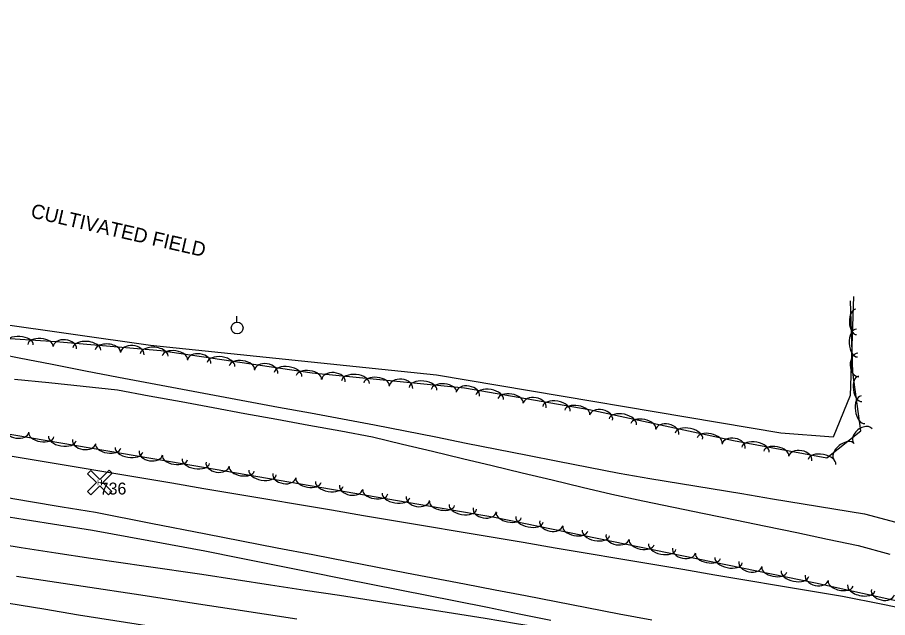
# Model space of a CAD drawing. Extents: x 1441650 to 1491889, y 345904 to 358319.
# Drawn here: x 1468481.3 to 1468846.5, y 349198.5 to 349450.5 of the extents above; entities that cross this region are included whole.
import ezdxf

# ---------------------------------------------------------------- set-up
doc = ezdxf.new("R2010")
doc.units = 0
for name, color, linetype in [('S_DITCHLINE', 7, 'Continuous'), ('S_EDGE_PAVEMENT', 7, 'Continuous'), ('S_MISC_BOUNDARY', 7, 'Continuous'), ('S_MISC_BOUNDARY_ANNOT', 7, 'Continuous'), ('S_PAVEMENT_CROWN', 7, 'Continuous'), ('S_PHOTO_CTL', 7, 'Continuous'), ('S_PHOTO_CTL_ANNOT', 7, 'Continuous'), ('S_SHOULDER', 7, 'Continuous'), ('S_TREE', 7, 'Continuous'), ('S_UTILITY_POLE', 7, 'Continuous')]:
    doc.layers.add(name, color=color, linetype=linetype)

msp = doc.modelspace()

# ---------------------------------------------------------------- linework, layer by layer
at = {"layer": 'S_DITCHLINE'}
for points in [[(1468468.08, 349310.31), (1468481.99, 349307.58), (1468495.89, 349304.85), (1468509.8, 349302.13), (1468523.7, 349299.4), (1468537.14, 349296.9), (1468550.57, 349294.4), (1468564, 349291.91), (1468577.44, 349289.41), (1468590.87, 349286.91), (1468604.3, 349284.41), (1468617.74, 349281.92), (1468631.17, 349279.42), (1468643.99, 349276.88), (1468656.82, 349274.34), (1468669.64, 349271.79), (1468682.46, 349269.25), (1468695.29, 349266.71), (1468708.11, 349264.17), (1468720.93, 349261.63), (1468733.75, 349259.09), (1468746.62, 349256.95), (1468759.49, 349254.82), (1468772.37, 349252.69), (1468785.24, 349250.55), (1468798.11, 349248.42), (1468810.98, 349246.28), (1468823.85, 349244.15), (1468836.72, 349242.02), (1468849.95, 349238.54)], [(1468479.99, 349298.67), (1468494.39, 349297.15), (1468508.8, 349295.63), (1468523.21, 349294.12), (1468536.6, 349291.65), (1468549.99, 349289.19), (1468563.38, 349286.72), (1468576.77, 349284.25), (1468590.16, 349281.79), (1468603.55, 349279.32), (1468616.94, 349276.86), (1468630.33, 349274.39), (1468642.89, 349271.37), (1468655.44, 349268.35), (1468668, 349265.34), (1468680.55, 349262.32), (1468693.11, 349259.3), (1468705.66, 349256.28), (1468718.22, 349253.27), (1468730.77, 349250.25), (1468743.7, 349247.57), (1468756.62, 349244.89), (1468769.54, 349242.2), (1468782.47, 349239.52), (1468795.39, 349236.84), (1468808.32, 349234.16), (1468821.24, 349231.48), (1468834.17, 349228.8), (1468847.41, 349225.17)]]:
    msp.add_lwpolyline(points, dxfattribs=at)
at = {"layer": 'S_EDGE_PAVEMENT'}
msp.add_lwpolyline([(1468470.42, 349241.96), (1468484.56, 349239.7), (1468498.7, 349237.45), (1468512.84, 349235.19), (1468536.35, 349230.87), (1468559.86, 349226.55), (1468574.51, 349223.62), (1468589.16, 349220.68), (1468603.8, 349217.75), (1468618.45, 349214.81), (1468641.82, 349210.19), (1468665.18, 349205.56), (1468678.48, 349202.84), (1468691.78, 349200.11), (1468705.08, 349197.39)], dxfattribs=at)
at = {"layer": 'S_MISC_BOUNDARY'}
msp.add_lwpolyline([(1468832.17, 349333.28), (1468830.79, 349291.81), (1468823.64, 349274.31), (1468801.64, 349275.98), (1468657.13, 349300.31), (1468537.15, 349312.73), (1468439.54, 349326.65), (1468421.46, 349337.31), (1468419.89, 349359.13), (1468429.4, 349450.53)], dxfattribs=at)
at = {"layer": 'S_PAVEMENT_CROWN'}
for points in [[(1468468.14, 349230.23), (1468482.78, 349227.95), (1468497.41, 349225.68), (1468512.04, 349223.41), (1468535.35, 349220.03), (1468558.65, 349216.66), (1468573.1, 349214.45), (1468587.54, 349212.25), (1468601.99, 349210.04), (1468616.43, 349207.83), (1468640.35, 349204.06), (1468664.27, 349200.29), (1468677.52, 349198.17), (1468690.77, 349196.04), (1468704.02, 349193.92), (1468717.27, 349191.79), (1468730.8, 349189.39), (1468744.33, 349186.99), (1468757.87, 349184.59), (1468771.4, 349182.19), (1468784.04, 349180.14), (1468794.12, 349178.51)], [(1468480.91, 349215.9), (1468494.9, 349213.8), (1468508.89, 349211.69), (1468533.08, 349207.98), (1468557.26, 349204.27), (1468571.04, 349202.18), (1468584.82, 349200.09), (1468598.59, 349198)], [(1468477.67, 349204.56), (1468492.29, 349202.13), (1468506.91, 349199.69), (1468531.07, 349195.9), (1468555.23, 349192.11), (1468569.41, 349189.96), (1468583.59, 349187.8), (1468597.78, 349185.65), (1468611.96, 349183.49), (1468624.87, 349181.48), (1468637.79, 349179.47), (1468650.71, 349177.45), (1468663.63, 349175.44), (1468676.69, 349173.44), (1468689.76, 349171.44), (1468702.83, 349169.43), (1468715.9, 349167.43), (1468728.82, 349165.09), (1468741.75, 349162.74), (1468754.67, 349160.4), (1468767.6, 349158.05), (1468782.94, 349155.06), (1468788.07, 349154.06)]]:
    msp.add_lwpolyline(points, dxfattribs=at)
at = {"layer": 'S_PHOTO_CTL'}
for p, q in [((1468510.73, 349258.9), (1468512.08, 349260.26)), ((1468512.08, 349260.26), (1468515.82, 349256.52)), ((1468515.82, 349256.52), (1468519.72, 349260.42)), ((1468519.72, 349260.42), (1468521.07, 349259.07)), ((1468514.46, 349255.17), (1468510.73, 349258.9)), ((1468521.07, 349259.07), (1468517.17, 349255.17)), ((1468510.73, 349251.43), (1468514.46, 349255.17)), ((1468515.82, 349253.81), (1468512.08, 349250.08)), ((1468519.55, 349250.08), (1468515.82, 349253.81)), ((1468517.17, 349255.17), (1468520.91, 349251.43)), ((1468512.08, 349250.08), (1468510.73, 349251.43)), ((1468520.91, 349251.43), (1468519.55, 349250.08))]:
    msp.add_line(p, q, dxfattribs=at)
at = {"layer": 'S_SHOULDER'}
msp.add_lwpolyline([(1468471.9, 349249.77), (1468485.97, 349247.42), (1468500.03, 349245.06), (1468514.09, 349242.71), (1468537.2, 349238.18), (1468560.31, 349233.65), (1468575.28, 349230.75), (1468590.25, 349227.84), (1468605.22, 349224.94), (1468620.18, 349222.03), (1468644.55, 349217.34), (1468668.91, 349212.65), (1468681.73, 349210.17), (1468694.55, 349207.69), (1468707.37, 349205.21), (1468720.19, 349202.73), (1468733.85, 349200.11), (1468747.5, 349197.5)], dxfattribs=at)
at = {"layer": 'S_TREE'}
for points in [[(1468424.16, 349419.41), (1468414.25, 349374.43), (1468408.24, 349355.86), (1468391.75, 349350.7), (1468359.78, 349351), (1468319.29, 349359.34), (1468281.97, 349367.14), (1468264.41, 349367.36), (1468275.69, 349352.36), (1468301.54, 349345.99), (1468344.85, 349339.28), (1468435.16, 349322.82), (1468463.15, 349316.65), (1468497.41, 349314.49), (1468541.44, 349310.65), (1468604.98, 349301.24), (1468668.89, 349295.02), (1468721.23, 349285.89), (1468781.84, 349272.83), (1468820.98, 349265.6), (1468835.17, 349276.97), (1468831.87, 349301.47), (1468830.87, 349331.5)], [(1469179.49, 349129.16), (1469042.43, 349159.27), (1469014.34, 349174.71), (1468993.48, 349179.82), (1468953.05, 349182.83), (1468816.2, 349212.98), (1468681.5, 349240.56), (1468550.35, 349263.06), (1468448.36, 349280.38), (1468310.8, 349303.5), (1468178.84, 349322.2), (1468145.43, 349326.34)], [(1468479.06, 349266.34), (1468492.47, 349264.07), (1468505.87, 349261.81), (1468519.27, 349259.54), (1468532.68, 349257.27), (1468546.08, 349255.01), (1468559.48, 349252.74), (1468572.88, 349250.48), (1468586.29, 349248.21), (1468599.69, 349245.95), (1468613.09, 349243.68), (1468626.5, 349241.41), (1468639.9, 349239.15), (1468653.3, 349236.88), (1468666.7, 349234.62), (1468680.11, 349232.35), (1468693.51, 349230.09), (1468706.91, 349227.82), (1468720.32, 349225.55), (1468733.72, 349223.29), (1468747.12, 349221.02), (1468760.52, 349218.76), (1468773.93, 349216.49), (1468787.33, 349214.22), (1468800.73, 349211.96), (1468814.14, 349209.69), (1468827.54, 349207.43), (1468844.48, 349204.05), (1468861.42, 349200.67)], [(1468479.06, 349266.34), (1468492.47, 349264.07), (1468505.87, 349261.81), (1468519.27, 349259.54), (1468532.68, 349257.27), (1468546.08, 349255.01), (1468559.48, 349252.74), (1468572.88, 349250.48), (1468586.29, 349248.21), (1468599.69, 349245.95), (1468613.09, 349243.68), (1468626.5, 349241.41), (1468639.9, 349239.15), (1468653.3, 349236.88), (1468666.7, 349234.62), (1468680.11, 349232.35), (1468693.51, 349230.09), (1468706.91, 349227.82), (1468720.32, 349225.55), (1468733.72, 349223.29), (1468747.12, 349221.02), (1468760.53, 349218.76), (1468773.93, 349216.49), (1468787.33, 349214.22), (1468800.73, 349211.96), (1468814.14, 349209.69), (1468827.54, 349207.43), (1468844.48, 349204.05), (1468861.42, 349200.67)]]:
    msp.add_lwpolyline(points, dxfattribs=at)
for centre, major_axis, ratio, start_param, end_param in [((1468833.29, 349322.66), (0.18, -5.34), 0.540699, 3.141593, 6.283185), ((1468833.58, 349313.8), (0.2, -5.87), 0.550079, 3.141593, 6.283185), ((1468482.07, 349313.33), (-5.86, 0.37), 0.550074, 3.141593, 6.283185), ((1468490.92, 349312.78), (-5.34, 0.34), 0.540693, 3.141593, 6.283185), ((1468501.13, 349311.78), (-4.94, 0.43), 0.685303, 3.141594, 6.283186), ((1468510.37, 349311.23), (-5.85, 0.51), 0.550074, 3.141593, 6.283186), ((1468519.21, 349310.46), (-5.33, 0.46), 0.540693, 3.141593, 6.283186), ((1468529.45, 349309.31), (-4.94, 0.43), 0.685303, 3.141594, 6.283186), ((1468538.69, 349308.76), (-5.85, 0.51), 0.550074, 3.141593, 6.283186), ((1468547.35, 349307.63), (-5.29, 0.78), 0.540693, 3.141593, 6.283185), ((1468557.51, 349305.87), (-4.9, 0.73), 0.685303, 3.141593, 6.283185), ((1468566.7, 349304.77), (-5.8, 0.86), 0.550074, 3.141593, 6.283185), ((1468575.48, 349303.47), (-5.29, 0.78), 0.540693, 3.141593, 6.283185), ((1468834.15, 349304.55), (0.17, -4.95), 0.68531, 3.141593, 6.283185), ((1468585.63, 349301.7), (-4.9, 0.73), 0.685303, 3.141593, 6.283185), ((1468594.82, 349300.6), (-5.8, 0.86), 0.550074, 3.141593, 6.283185), ((1468603.6, 349299.3), (-5.29, 0.78), 0.540693, 3.141593, 6.283185), ((1468613.92, 349297.98), (-4.93, 0.48), 0.685303, 3.141593, 6.283185), ((1468623.16, 349297.34), (-5.84, 0.57), 0.550074, 3.141593, 6.283185), ((1468631.99, 349296.48), (-5.32, 0.52), 0.540693, 3.141593, 6.283185), ((1468834.95, 349294.52), (0.71, -5.3), 0.540698, 3.141593, 6.283185), ((1468642.22, 349295.22), (-4.93, 0.48), 0.685303, 3.141593, 6.283185), ((1468651.46, 349294.59), (-5.84, 0.57), 0.550074, 3.141593, 6.283185), ((1468660.28, 349293.73), (-5.32, 0.52), 0.540693, 3.141593, 6.283185), ((1468670.31, 349292.35), (-4.88, 0.85), 0.685303, 3.141593, 6.283185), ((1468679.48, 349291.02), (-5.78, 1.01), 0.550074, 3.141593, 6.283185), ((1468688.22, 349289.5), (-5.27, 0.92), 0.540693, 3.141593, 6.283185), ((1468698.32, 349287.47), (-4.88, 0.85), 0.685303, 3.141593, 6.283185), ((1468707.49, 349286.14), (-5.78, 1.01), 0.550074, 3.141593, 6.283185), ((1468836.13, 349285.74), (0.78, -5.82), 0.550079, 3.141593, 6.283185), ((1468716.22, 349284.62), (-5.27, 0.92), 0.540693, 3.141593, 6.283185), ((1468726.19, 349282.39), (-4.84, 1.04), 0.685303, 3.141593, 6.283185), ((1468735.3, 349280.69), (-5.74, 1.24), 0.550073, 3.141593, 6.283185), ((1468743.96, 349278.83), (-5.23, 1.13), 0.540693, 3.141593, 6.283185), ((1468481.21, 349277.2), (4.89, -0.83), 0.680676, 3.141593, 6.283185), ((1468753.98, 349276.4), (-4.84, 1.04), 0.685303, 3.141593, 6.283185), ((1468763.09, 349274.71), (-5.74, 1.24), 0.550073, 3.141593, 6.283185), ((1468836.12, 349274.67), (-3.87, -3.1), 0.68545, 3.141663, 6.283256), ((1468491.32, 349275.22), (5.27, -0.9), 0.537042, 3.141593, 6.283185), ((1468500.06, 349273.74), (5.79, -0.98), 0.546359, 3.141593, 6.283185), ((1468771.75, 349272.84), (-5.23, 1.13), 0.540693, 3.141593, 6.283185), ((1468781.84, 349270.41), (-4.87, 0.9), 0.685303, 3.141593, 6.283185), ((1468509.23, 349272.44), (4.89, -0.83), 0.680676, 3.141593, 6.283185), ((1468519.35, 349270.46), (5.27, -0.9), 0.537042, 3.141593, 6.283185), ((1468790.99, 349268.98), (-5.77, 1.07), 0.550074, 3.141593, 6.283185), ((1468799.71, 349267.37), (-5.26, 0.97), 0.540693, 3.141593, 6.283185), ((1468827.92, 349268.44), (-4.17, -3.34), 0.54081, 3.141634, 6.283227), ((1468528.09, 349268.98), (5.79, -0.98), 0.546359, 3.141593, 6.283185), ((1468537.26, 349267.68), (4.89, -0.83), 0.680676, 3.141593, 6.283185), ((1468547.37, 349265.7), (5.27, -0.9), 0.537042, 3.141593, 6.283185), ((1468809.79, 349265.24), (-4.87, 0.9), 0.685303, 3.141593, 6.283185), ((1468818.95, 349263.82), (-5.77, 1.07), 0.550074, 3.141593, 6.283185), ((1468556.12, 349264.21), (5.78, -0.99), 0.546359, 3.141593, 6.283185), ((1468565.29, 349262.9), (4.88, -0.84), 0.680675, 3.141593, 6.283185), ((1468575.4, 349260.9), (5.27, -0.9), 0.537042, 3.141593, 6.283185), ((1468584.14, 349259.4), (5.78, -0.99), 0.546359, 3.141593, 6.283185), ((1468593.31, 349258.09), (4.88, -0.84), 0.680675, 3.141593, 6.283185), ((1468603.42, 349256.09), (5.27, -0.9), 0.537042, 3.141593, 6.283185), ((1468612.16, 349254.59), (5.78, -0.99), 0.546359, 3.141593, 6.283185), ((1468621.32, 349253.28), (4.88, -0.84), 0.680675, 3.141593, 6.283185), ((1468631.43, 349251.29), (5.27, -0.9), 0.537042, 3.141593, 6.283185), ((1468640.17, 349249.79), (5.78, -0.99), 0.546359, 3.141593, 6.283185), ((1468649.34, 349248.48), (4.88, -0.84), 0.680675, 3.141593, 6.283185), ((1468659.45, 349246.48), (5.27, -0.9), 0.537042, 3.141593, 6.283185), ((1468668.19, 349244.98), (5.78, -0.99), 0.546359, 3.141593, 6.283185), ((1468677.36, 349243.67), (4.88, -0.84), 0.680675, 3.141593, 6.283185), ((1468687.5, 349241.48), (5.24, -1.07), 0.537042, 3.141593, 6.283185), ((1468696.19, 349239.7), (5.75, -1.18), 0.546359, 3.141593, 6.283185), ((1468705.31, 349238.1), (4.85, -0.99), 0.680675, 3.141593, 6.283185), ((1468715.35, 349235.78), (5.24, -1.07), 0.537042, 3.141593, 6.283185), ((1468724.04, 349234), (5.75, -1.18), 0.546359, 3.141593, 6.283185), ((1468733.16, 349232.4), (4.85, -0.99), 0.680675, 3.141593, 6.283185), ((1468743.2, 349230.08), (5.24, -1.07), 0.537042, 3.141593, 6.283185), ((1468751.89, 349228.3), (5.75, -1.18), 0.546359, 3.141593, 6.283185), ((1468761.01, 349226.7), (4.85, -0.99), 0.680675, 3.141593, 6.283185), ((1468771.05, 349224.38), (5.24, -1.07), 0.537042, 3.141593, 6.283185), ((1468779.74, 349222.6), (5.75, -1.18), 0.546359, 3.141593, 6.283185), ((1468788.86, 349220.99), (4.85, -0.99), 0.680675, 3.141593, 6.283185), ((1468798.9, 349218.67), (5.24, -1.07), 0.537042, 3.141593, 6.283185), ((1468807.59, 349216.9), (5.75, -1.18), 0.546359, 3.141593, 6.283185), ((1468816.75, 349215.28), (4.84, -1.07), 0.680678, 3.141493, 6.283085), ((1468826.75, 349212.82), (5.22, -1.15), 0.537044, 3.141533, 6.283126), ((1468835.41, 349210.91), (5.73, -1.26), 0.546361, 3.141531, 6.283124), ((1468844.51, 349209.17), (4.84, -1.07), 0.680678, 3.141493, 6.283085)]:
    msp.add_ellipse(centre, major_axis=major_axis, ratio=ratio, start_param=start_param, end_param=end_param, dxfattribs=at)
at = {"layer": 'S_UTILITY_POLE'}
msp.add_line((1468573.35, 349322.62), (1468573.35, 349325.1), dxfattribs=at)
msp.add_circle((1468573.49, 349320.1), 2.5, dxfattribs=at)

# ---------------------------------------------------------------- texts
at = {"layer": 'S_MISC_BOUNDARY_ANNOT'}
msp.add_text('CULTIVATED FIELD', height=6.0004, rotation=347.0941, dxfattribs=at).set_placement((1468486.5, 349366.59))
at = {"layer": 'S_PHOTO_CTL'}
msp.add_text('H', height=2.4, rotation=360, dxfattribs=at).set_placement((1468514.65, 349253.97))
at = {"layer": 'S_PHOTO_CTL_ANNOT'}
msp.add_text('736', height=5, dxfattribs=at).set_placement((1468515.82, 349250.17))

doc.saveas('drawing.dxf')
